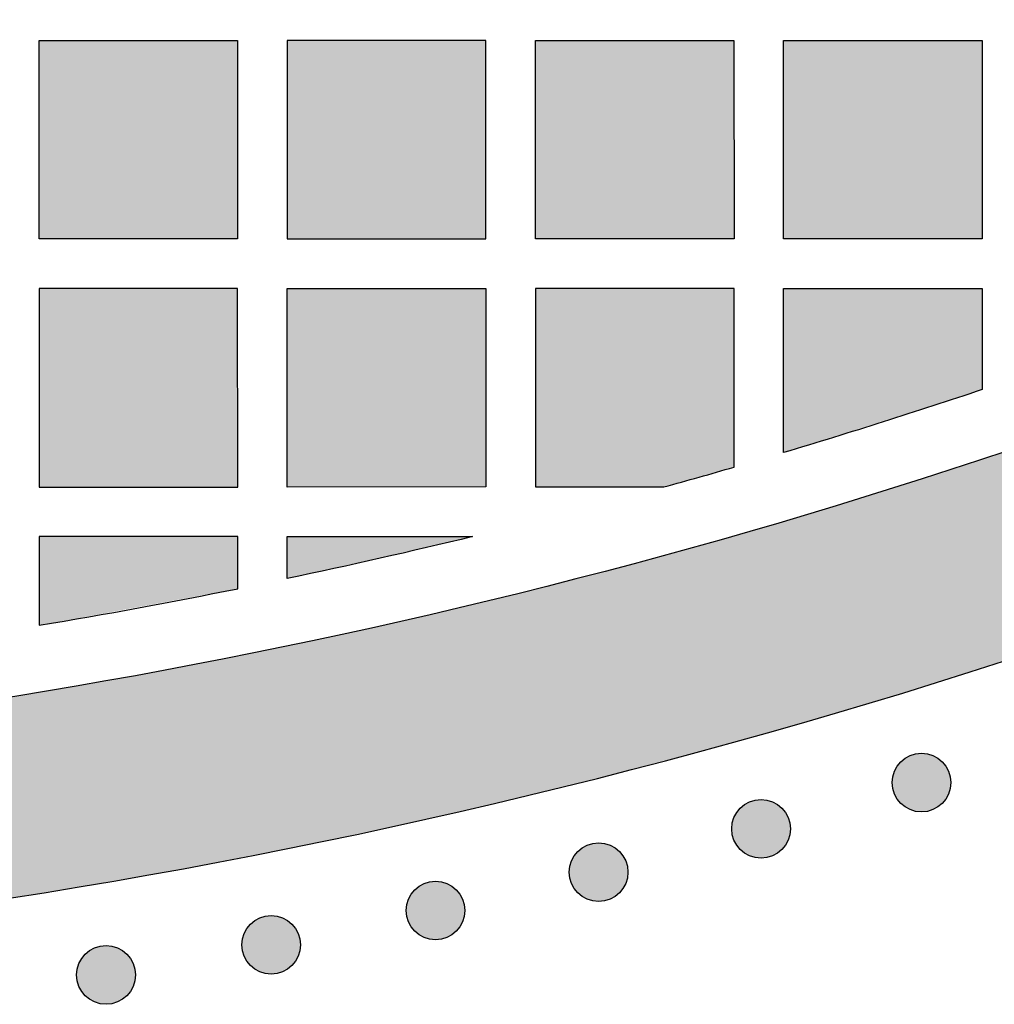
# Model space of a CAD drawing. Header units: millimetres. Extents: x -3873 to -97, y 912 to 4165.
# Tile 388 of 656: x -1595 to -1536, y 2518 to 2578. Entities that reach past the tile are written whole.
import ezdxf

# ---------------------------------------------------------------- set-up
doc = ezdxf.new("R2010")
doc.units = ezdxf.units.MM
doc.layers.add('pattern', color=7, linetype='Continuous', true_color=0x000000)

msp = doc.modelspace()

# ---------------------------------------------------------------- hatches: boundary and pattern name
at = {"layer": 'pattern'}
for points in [[(-1434.745, 2603.343), (-1440.608, 2599.19), (-1446.567, 2595.14), (-1452.618, 2591.194), (-1458.759, 2587.356), (-1464.987, 2583.629), (-1471.298, 2580.015), (-1477.691, 2576.518), (-1484.162, 2573.14), (-1490.707, 2569.883), (-1497.323, 2566.75), (-1504.007, 2563.744), (-1510.754, 2560.865), (-1517.561, 2558.117), (-1524.425, 2555.501), (-1531.341, 2553.018), (-1538.306, 2550.671), (-1545.316, 2548.461), (-1552.366, 2546.389), (-1559.452, 2544.455), (-1566.571, 2542.662), (-1573.718, 2541.009), (-1580.889, 2539.497), (-1588.08, 2538.127), (-1595.287, 2536.899), (-1602.505, 2535.813), (-1609.73, 2534.869), (-1616.959, 2534.066), (-1624.187, 2533.405), (-1631.41, 2532.884), (-1638.624, 2532.504), (-1645.825, 2532.263), (-1653.008, 2532.16), (-1653.008, 2520.16), (-1644.613, 2520.29), (-1636.193, 2520.603), (-1627.753, 2521.1), (-1619.299, 2521.784), (-1610.838, 2522.656), (-1602.375, 2523.716), (-1593.916, 2524.966), (-1585.469, 2526.405), (-1577.038, 2528.033), (-1568.632, 2529.852), (-1560.255, 2531.859), (-1551.915, 2534.055), (-1543.617, 2536.439), (-1535.369, 2539.008), (-1527.175, 2541.762), (-1519.044, 2544.699), (-1510.979, 2547.817), (-1502.988, 2551.112), (-1495.077, 2554.584), (-1487.251, 2558.227), (-1479.515, 2562.041), (-1471.875, 2566.02), (-1464.337, 2570.162), (-1456.906, 2574.463), (-1449.586, 2578.918), (-1442.382, 2583.523), (-1435.298, 2588.274), (-1428.34, 2593.167), (-1421.51, 2598.196), (-1414.813, 2603.356), (-1408.253, 2608.643), (-1401.832, 2614.052), (-1403.975, 2613.744), (-1406.115, 2613.387), (-1408.249, 2612.98), (-1410.376, 2612.524), (-1412.495, 2612.019), (-1414.603, 2611.464), (-1416.698, 2610.861), (-1418.78, 2610.21), (-1420.847, 2609.512), (-1422.896, 2608.766), (-1424.927, 2607.973), (-1426.937, 2607.135), (-1428.925, 2606.252), (-1430.89, 2605.325), (-1432.831, 2604.355)], [(-1581.413, 2564.621), (-1593.413, 2564.62), (-1593.414, 2576.62), (-1581.414, 2576.621)], [(-1566.414, 2576.622), (-1578.414, 2576.621), (-1578.413, 2564.621), (-1566.413, 2564.622)], [(-1551.413, 2564.623), (-1563.413, 2564.623), (-1563.414, 2576.622), (-1551.414, 2576.623)], [(-1536.413, 2564.625), (-1548.413, 2564.624), (-1548.414, 2576.623), (-1536.414, 2576.624)], [(-1593.412, 2549.62), (-1581.412, 2549.621), (-1581.413, 2561.621), (-1593.413, 2561.62)], [(-1578.413, 2561.621), (-1566.413, 2561.622), (-1566.412, 2549.622), (-1578.412, 2549.621)], [(-1555.648, 2549.623), (-1551.412, 2550.823), (-1551.413, 2561.623), (-1563.412, 2561.622), (-1563.412, 2549.622)], [(-1536.412, 2555.512), (-1548.412, 2551.705), (-1548.413, 2561.624), (-1536.413, 2561.625)], [(-1581.411, 2543.472), (-1581.412, 2546.621), (-1593.411, 2546.62), (-1593.411, 2541.26)], [(-1567.212, 2546.622), (-1578.411, 2544.089), (-1578.411, 2546.621)], [(-1541.339, 2530.496), (-1541.311, 2530.468), (-1541.282, 2530.441), (-1541.252, 2530.414), (-1541.222, 2530.388), (-1541.19, 2530.362), (-1541.158, 2530.337), (-1541.124, 2530.312), (-1541.09, 2530.288), (-1541.055, 2530.265), (-1541.019, 2530.242), (-1540.983, 2530.22), (-1540.946, 2530.199), (-1540.908, 2530.178), (-1540.869, 2530.159), (-1540.83, 2530.14), (-1540.789, 2530.122), (-1540.749, 2530.105), (-1540.707, 2530.089), (-1540.665, 2530.074), (-1540.623, 2530.06), (-1540.58, 2530.047), (-1540.537, 2530.034), (-1540.493, 2530.024), (-1540.448, 2530.014), (-1540.404, 2530.005), (-1540.359, 2529.997), (-1540.313, 2529.991), (-1540.268, 2529.986), (-1540.222, 2529.981), (-1540.177, 2529.978), (-1540.131, 2529.977), (-1540.085, 2529.976), (-1540.039, 2529.977), (-1539.993, 2529.978), (-1539.947, 2529.981), (-1539.901, 2529.986), (-1539.856, 2529.991), (-1539.811, 2529.997), (-1539.766, 2530.005), (-1539.721, 2530.014), (-1539.677, 2530.024), (-1539.633, 2530.035), (-1539.59, 2530.047), (-1539.547, 2530.06), (-1539.504, 2530.074), (-1539.462, 2530.089), (-1539.421, 2530.105), (-1539.38, 2530.122), (-1539.34, 2530.14), (-1539.301, 2530.159), (-1539.262, 2530.179), (-1539.224, 2530.199), (-1539.187, 2530.22), (-1539.15, 2530.242), (-1539.114, 2530.265), (-1539.079, 2530.288), (-1539.045, 2530.313), (-1539.012, 2530.337), (-1538.98, 2530.362), (-1538.948, 2530.388), (-1538.917, 2530.414), (-1538.887, 2530.441), (-1538.858, 2530.468), (-1538.83, 2530.496), (-1538.803, 2530.524), (-1538.775, 2530.553), (-1538.749, 2530.583), (-1538.723, 2530.614), (-1538.697, 2530.645), (-1538.672, 2530.678), (-1538.647, 2530.711), (-1538.623, 2530.745), (-1538.599, 2530.78), (-1538.577, 2530.816), (-1538.555, 2530.852), (-1538.533, 2530.89), (-1538.513, 2530.928), (-1538.493, 2530.966), (-1538.474, 2531.006), (-1538.456, 2531.046), (-1538.439, 2531.087), (-1538.423, 2531.128), (-1538.408, 2531.17), (-1538.394, 2531.212), (-1538.381, 2531.255), (-1538.369, 2531.299), (-1538.358, 2531.343), (-1538.348, 2531.387), (-1538.339, 2531.432), (-1538.332, 2531.477), (-1538.325, 2531.522), (-1538.32, 2531.567), (-1538.316, 2531.613), (-1538.313, 2531.659), (-1538.311, 2531.705), (-1538.311, 2531.75), (-1538.311, 2531.796), (-1538.313, 2531.842), (-1538.316, 2531.888), (-1538.32, 2531.934), (-1538.325, 2531.979), (-1538.332, 2532.024), (-1538.339, 2532.069), (-1538.348, 2532.114), (-1538.358, 2532.158), (-1538.369, 2532.202), (-1538.381, 2532.246), (-1538.394, 2532.289), (-1538.408, 2532.331), (-1538.423, 2532.373), (-1538.44, 2532.414), (-1538.457, 2532.455), (-1538.475, 2532.495), (-1538.493, 2532.535), (-1538.513, 2532.573), (-1538.534, 2532.611), (-1538.555, 2532.649), (-1538.577, 2532.685), (-1538.6, 2532.721), (-1538.623, 2532.756), (-1538.647, 2532.79), (-1538.672, 2532.823), (-1538.697, 2532.856), (-1538.723, 2532.887), (-1538.749, 2532.918), (-1538.776, 2532.948), (-1538.803, 2532.977), (-1538.83, 2533.005), (-1538.859, 2533.033), (-1538.888, 2533.06), (-1538.917, 2533.086), (-1538.948, 2533.113), (-1538.98, 2533.138), (-1539.012, 2533.164), (-1539.046, 2533.188), (-1539.08, 2533.212), (-1539.115, 2533.236), (-1539.15, 2533.259), (-1539.187, 2533.281), (-1539.224, 2533.302), (-1539.262, 2533.322), (-1539.301, 2533.342), (-1539.34, 2533.361), (-1539.38, 2533.379), (-1539.421, 2533.396), (-1539.462, 2533.412), (-1539.504, 2533.427), (-1539.547, 2533.441), (-1539.59, 2533.454), (-1539.633, 2533.466), (-1539.677, 2533.477), (-1539.721, 2533.487), (-1539.766, 2533.496), (-1539.811, 2533.503), (-1539.856, 2533.51), (-1539.902, 2533.515), (-1539.947, 2533.519), (-1539.993, 2533.522), (-1540.039, 2533.524), (-1540.085, 2533.525), (-1540.131, 2533.524), (-1540.177, 2533.522), (-1540.223, 2533.519), (-1540.268, 2533.515), (-1540.314, 2533.51), (-1540.359, 2533.503), (-1540.404, 2533.496), (-1540.449, 2533.487), (-1540.493, 2533.477), (-1540.537, 2533.466), (-1540.58, 2533.454), (-1540.623, 2533.441), (-1540.666, 2533.427), (-1540.708, 2533.412), (-1540.749, 2533.396), (-1540.79, 2533.379), (-1540.83, 2533.361), (-1540.869, 2533.342), (-1540.908, 2533.322), (-1540.946, 2533.302), (-1540.983, 2533.28), (-1541.02, 2533.258), (-1541.055, 2533.236), (-1541.09, 2533.212), (-1541.124, 2533.188), (-1541.158, 2533.164), (-1541.19, 2533.138), (-1541.222, 2533.113), (-1541.253, 2533.086), (-1541.282, 2533.06), (-1541.311, 2533.032), (-1541.34, 2533.005), (-1541.367, 2532.977), (-1541.394, 2532.948), (-1541.421, 2532.918), (-1541.447, 2532.887), (-1541.473, 2532.855), (-1541.498, 2532.823), (-1541.523, 2532.79), (-1541.547, 2532.756), (-1541.57, 2532.721), (-1541.593, 2532.685), (-1541.615, 2532.648), (-1541.636, 2532.611), (-1541.657, 2532.573), (-1541.677, 2532.534), (-1541.695, 2532.495), (-1541.713, 2532.455), (-1541.73, 2532.414), (-1541.746, 2532.373), (-1541.762, 2532.331), (-1541.776, 2532.288), (-1541.789, 2532.245), (-1541.801, 2532.202), (-1541.812, 2532.158), (-1541.822, 2532.114), (-1541.83, 2532.069), (-1541.838, 2532.024), (-1541.844, 2531.979), (-1541.85, 2531.933), (-1541.854, 2531.888), (-1541.857, 2531.842), (-1541.859, 2531.796), (-1541.859, 2531.75), (-1541.859, 2531.704), (-1541.857, 2531.658), (-1541.854, 2531.613), (-1541.85, 2531.567), (-1541.844, 2531.522), (-1541.838, 2531.476), (-1541.83, 2531.431), (-1541.821, 2531.387), (-1541.812, 2531.342), (-1541.801, 2531.298), (-1541.789, 2531.255), (-1541.776, 2531.212), (-1541.761, 2531.17), (-1541.746, 2531.128), (-1541.73, 2531.086), (-1541.713, 2531.046), (-1541.695, 2531.005), (-1541.676, 2530.966), (-1541.657, 2530.927), (-1541.636, 2530.889), (-1541.615, 2530.852), (-1541.593, 2530.815), (-1541.57, 2530.78), (-1541.547, 2530.745), (-1541.523, 2530.711), (-1541.498, 2530.677), (-1541.473, 2530.645), (-1541.447, 2530.613), (-1541.421, 2530.583), (-1541.394, 2530.553), (-1541.367, 2530.524)], [(-1551.033, 2527.7), (-1551.005, 2527.672), (-1550.976, 2527.645), (-1550.946, 2527.618), (-1550.916, 2527.592), (-1550.884, 2527.566), (-1550.852, 2527.541), (-1550.818, 2527.517), (-1550.784, 2527.492), (-1550.749, 2527.469), (-1550.714, 2527.446), (-1550.677, 2527.424), (-1550.64, 2527.403), (-1550.602, 2527.383), (-1550.563, 2527.363), (-1550.524, 2527.344), (-1550.484, 2527.326), (-1550.443, 2527.309), (-1550.401, 2527.293), (-1550.36, 2527.278), (-1550.317, 2527.264), (-1550.274, 2527.251), (-1550.231, 2527.239), (-1550.187, 2527.228), (-1550.142, 2527.218), (-1550.098, 2527.209), (-1550.053, 2527.201), (-1550.008, 2527.195), (-1549.962, 2527.19), (-1549.916, 2527.186), (-1549.871, 2527.183), (-1549.825, 2527.181), (-1549.779, 2527.18), (-1549.733, 2527.181), (-1549.687, 2527.183), (-1549.641, 2527.186), (-1549.596, 2527.19), (-1549.55, 2527.195), (-1549.505, 2527.202), (-1549.46, 2527.209), (-1549.415, 2527.218), (-1549.371, 2527.228), (-1549.327, 2527.239), (-1549.284, 2527.251), (-1549.241, 2527.264), (-1549.198, 2527.278), (-1549.156, 2527.293), (-1549.115, 2527.309), (-1549.074, 2527.326), (-1549.034, 2527.344), (-1548.995, 2527.363), (-1548.956, 2527.383), (-1548.918, 2527.403), (-1548.881, 2527.424), (-1548.844, 2527.446), (-1548.808, 2527.469), (-1548.773, 2527.493), (-1548.739, 2527.517), (-1548.706, 2527.541), (-1548.674, 2527.567), (-1548.642, 2527.592), (-1548.611, 2527.619), (-1548.581, 2527.645), (-1548.552, 2527.672), (-1548.524, 2527.7), (-1548.497, 2527.728), (-1548.47, 2527.757), (-1548.443, 2527.787), (-1548.417, 2527.818), (-1548.391, 2527.849), (-1548.366, 2527.882), (-1548.341, 2527.915), (-1548.317, 2527.949), (-1548.294, 2527.984), (-1548.271, 2528.02), (-1548.249, 2528.056), (-1548.227, 2528.094), (-1548.207, 2528.132), (-1548.187, 2528.17), (-1548.169, 2528.21), (-1548.151, 2528.25), (-1548.134, 2528.291), (-1548.117, 2528.332), (-1548.102, 2528.374), (-1548.088, 2528.416), (-1548.075, 2528.459), (-1548.063, 2528.503), (-1548.052, 2528.547), (-1548.042, 2528.591), (-1548.034, 2528.636), (-1548.026, 2528.681), (-1548.019, 2528.726), (-1548.014, 2528.771), (-1548.01, 2528.817), (-1548.007, 2528.863), (-1548.005, 2528.909), (-1548.005, 2528.955), (-1548.005, 2529.001), (-1548.007, 2529.046), (-1548.01, 2529.092), (-1548.014, 2529.138), (-1548.019, 2529.183), (-1548.026, 2529.229), (-1548.034, 2529.274), (-1548.042, 2529.318), (-1548.052, 2529.363), (-1548.063, 2529.406), (-1548.075, 2529.45), (-1548.088, 2529.493), (-1548.102, 2529.535), (-1548.118, 2529.577), (-1548.134, 2529.619), (-1548.151, 2529.659), (-1548.169, 2529.699), (-1548.187, 2529.739), (-1548.207, 2529.778), (-1548.228, 2529.816), (-1548.249, 2529.853), (-1548.271, 2529.889), (-1548.294, 2529.925), (-1548.317, 2529.96), (-1548.341, 2529.994), (-1548.366, 2530.027), (-1548.391, 2530.06), (-1548.417, 2530.091), (-1548.443, 2530.122), (-1548.47, 2530.152), (-1548.497, 2530.181), (-1548.524, 2530.209), (-1548.553, 2530.237), (-1548.582, 2530.264), (-1548.612, 2530.291), (-1548.642, 2530.317), (-1548.674, 2530.343), (-1548.706, 2530.368), (-1548.74, 2530.393), (-1548.774, 2530.417), (-1548.809, 2530.44), (-1548.844, 2530.463), (-1548.881, 2530.485), (-1548.918, 2530.506), (-1548.956, 2530.527), (-1548.995, 2530.546), (-1549.034, 2530.565), (-1549.074, 2530.583), (-1549.115, 2530.6), (-1549.156, 2530.616), (-1549.198, 2530.631), (-1549.241, 2530.645), (-1549.284, 2530.658), (-1549.327, 2530.67), (-1549.371, 2530.681), (-1549.416, 2530.691), (-1549.46, 2530.7), (-1549.505, 2530.708), (-1549.55, 2530.714), (-1549.596, 2530.719), (-1549.642, 2530.724), (-1549.687, 2530.726), (-1549.733, 2530.728), (-1549.779, 2530.729), (-1549.825, 2530.728), (-1549.871, 2530.726), (-1549.917, 2530.723), (-1549.962, 2530.719), (-1550.008, 2530.714), (-1550.053, 2530.708), (-1550.098, 2530.7), (-1550.143, 2530.691), (-1550.187, 2530.681), (-1550.231, 2530.67), (-1550.274, 2530.658), (-1550.317, 2530.645), (-1550.36, 2530.631), (-1550.402, 2530.616), (-1550.443, 2530.6), (-1550.484, 2530.583), (-1550.524, 2530.565), (-1550.563, 2530.546), (-1550.602, 2530.526), (-1550.64, 2530.506), (-1550.677, 2530.485), (-1550.714, 2530.463), (-1550.75, 2530.44), (-1550.784, 2530.416), (-1550.819, 2530.392), (-1550.852, 2530.368), (-1550.884, 2530.342), (-1550.916, 2530.317), (-1550.947, 2530.29), (-1550.977, 2530.264), (-1551.006, 2530.237), (-1551.034, 2530.209), (-1551.061, 2530.181), (-1551.088, 2530.152), (-1551.115, 2530.122), (-1551.141, 2530.091), (-1551.167, 2530.06), (-1551.192, 2530.027), (-1551.217, 2529.994), (-1551.241, 2529.96), (-1551.264, 2529.925), (-1551.287, 2529.889), (-1551.309, 2529.853), (-1551.33, 2529.815), (-1551.351, 2529.777), (-1551.371, 2529.739), (-1551.389, 2529.699), (-1551.407, 2529.659), (-1551.424, 2529.618), (-1551.44, 2529.577), (-1551.456, 2529.535), (-1551.47, 2529.493), (-1551.483, 2529.45), (-1551.495, 2529.406), (-1551.506, 2529.362), (-1551.516, 2529.318), (-1551.524, 2529.273), (-1551.532, 2529.228), (-1551.538, 2529.183), (-1551.544, 2529.138), (-1551.548, 2529.092), (-1551.551, 2529.046), (-1551.553, 2529), (-1551.553, 2528.954), (-1551.553, 2528.908), (-1551.551, 2528.863), (-1551.548, 2528.817), (-1551.544, 2528.771), (-1551.538, 2528.726), (-1551.532, 2528.68), (-1551.524, 2528.635), (-1551.516, 2528.591), (-1551.506, 2528.547), (-1551.495, 2528.503), (-1551.483, 2528.459), (-1551.47, 2528.416), (-1551.456, 2528.374), (-1551.44, 2528.332), (-1551.424, 2528.29), (-1551.407, 2528.25), (-1551.389, 2528.21), (-1551.37, 2528.17), (-1551.351, 2528.131), (-1551.33, 2528.093), (-1551.309, 2528.056), (-1551.287, 2528.02), (-1551.264, 2527.984), (-1551.241, 2527.949), (-1551.217, 2527.915), (-1551.192, 2527.882), (-1551.167, 2527.849), (-1551.141, 2527.818), (-1551.115, 2527.787), (-1551.088, 2527.757), (-1551.061, 2527.728)], [(-1560.85, 2525.08), (-1560.822, 2525.052), (-1560.793, 2525.025), (-1560.763, 2524.998), (-1560.732, 2524.972), (-1560.7, 2524.946), (-1560.668, 2524.921), (-1560.635, 2524.897), (-1560.6, 2524.872), (-1560.566, 2524.849), (-1560.53, 2524.826), (-1560.493, 2524.804), (-1560.456, 2524.783), (-1560.418, 2524.763), (-1560.379, 2524.743), (-1560.34, 2524.724), (-1560.3, 2524.706), (-1560.259, 2524.689), (-1560.218, 2524.673), (-1560.176, 2524.658), (-1560.133, 2524.644), (-1560.09, 2524.631), (-1560.047, 2524.619), (-1560.003, 2524.608), (-1559.959, 2524.598), (-1559.914, 2524.589), (-1559.869, 2524.581), (-1559.824, 2524.575), (-1559.778, 2524.57), (-1559.733, 2524.566), (-1559.687, 2524.563), (-1559.641, 2524.561), (-1559.595, 2524.56), (-1559.549, 2524.561), (-1559.503, 2524.563), (-1559.457, 2524.566), (-1559.412, 2524.57), (-1559.366, 2524.575), (-1559.321, 2524.582), (-1559.276, 2524.589), (-1559.232, 2524.598), (-1559.187, 2524.608), (-1559.143, 2524.619), (-1559.1, 2524.631), (-1559.057, 2524.644), (-1559.014, 2524.658), (-1558.972, 2524.673), (-1558.931, 2524.689), (-1558.89, 2524.706), (-1558.85, 2524.724), (-1558.811, 2524.743), (-1558.772, 2524.763), (-1558.734, 2524.783), (-1558.697, 2524.804), (-1558.66, 2524.826), (-1558.625, 2524.849), (-1558.59, 2524.873), (-1558.556, 2524.897), (-1558.522, 2524.921), (-1558.49, 2524.947), (-1558.458, 2524.972), (-1558.428, 2524.999), (-1558.398, 2525.025), (-1558.369, 2525.052), (-1558.34, 2525.08), (-1558.313, 2525.108), (-1558.286, 2525.137), (-1558.259, 2525.167), (-1558.233, 2525.198), (-1558.207, 2525.229), (-1558.182, 2525.262), (-1558.157, 2525.295), (-1558.133, 2525.329), (-1558.11, 2525.364), (-1558.087, 2525.4), (-1558.065, 2525.436), (-1558.044, 2525.474), (-1558.023, 2525.512), (-1558.004, 2525.55), (-1557.985, 2525.59), (-1557.967, 2525.63), (-1557.95, 2525.671), (-1557.934, 2525.712), (-1557.919, 2525.754), (-1557.904, 2525.796), (-1557.891, 2525.839), (-1557.879, 2525.883), (-1557.868, 2525.927), (-1557.859, 2525.971), (-1557.85, 2526.016), (-1557.842, 2526.061), (-1557.836, 2526.106), (-1557.83, 2526.151), (-1557.826, 2526.197), (-1557.823, 2526.243), (-1557.822, 2526.289), (-1557.821, 2526.335), (-1557.822, 2526.381), (-1557.823, 2526.426), (-1557.826, 2526.472), (-1557.83, 2526.518), (-1557.836, 2526.563), (-1557.842, 2526.609), (-1557.85, 2526.654), (-1557.859, 2526.698), (-1557.868, 2526.743), (-1557.879, 2526.786), (-1557.891, 2526.83), (-1557.905, 2526.873), (-1557.919, 2526.915), (-1557.934, 2526.957), (-1557.95, 2526.999), (-1557.967, 2527.039), (-1557.985, 2527.079), (-1558.004, 2527.119), (-1558.023, 2527.158), (-1558.044, 2527.196), (-1558.065, 2527.233), (-1558.087, 2527.269), (-1558.11, 2527.305), (-1558.133, 2527.34), (-1558.157, 2527.374), (-1558.182, 2527.407), (-1558.207, 2527.44), (-1558.233, 2527.471), (-1558.259, 2527.502), (-1558.286, 2527.532), (-1558.313, 2527.561), (-1558.341, 2527.589), (-1558.369, 2527.617), (-1558.398, 2527.644), (-1558.428, 2527.671), (-1558.459, 2527.697), (-1558.49, 2527.723), (-1558.523, 2527.748), (-1558.556, 2527.773), (-1558.59, 2527.797), (-1558.625, 2527.82), (-1558.661, 2527.843), (-1558.697, 2527.865), (-1558.734, 2527.886), (-1558.772, 2527.907), (-1558.811, 2527.926), (-1558.851, 2527.945), (-1558.891, 2527.963), (-1558.931, 2527.98), (-1558.973, 2527.996), (-1559.015, 2528.011), (-1559.057, 2528.025), (-1559.1, 2528.038), (-1559.144, 2528.05), (-1559.187, 2528.061), (-1559.232, 2528.071), (-1559.276, 2528.08), (-1559.321, 2528.088), (-1559.367, 2528.094), (-1559.412, 2528.099), (-1559.458, 2528.104), (-1559.504, 2528.106), (-1559.549, 2528.108), (-1559.595, 2528.109), (-1559.641, 2528.108), (-1559.687, 2528.106), (-1559.733, 2528.103), (-1559.779, 2528.099), (-1559.824, 2528.094), (-1559.869, 2528.088), (-1559.914, 2528.08), (-1559.959, 2528.071), (-1560.003, 2528.061), (-1560.047, 2528.05), (-1560.091, 2528.038), (-1560.134, 2528.025), (-1560.176, 2528.011), (-1560.218, 2527.996), (-1560.259, 2527.98), (-1560.3, 2527.963), (-1560.34, 2527.945), (-1560.38, 2527.926), (-1560.418, 2527.906), (-1560.456, 2527.886), (-1560.494, 2527.865), (-1560.53, 2527.843), (-1560.566, 2527.82), (-1560.601, 2527.796), (-1560.635, 2527.772), (-1560.668, 2527.748), (-1560.701, 2527.722), (-1560.732, 2527.697), (-1560.763, 2527.67), (-1560.793, 2527.644), (-1560.822, 2527.617), (-1560.85, 2527.589), (-1560.877, 2527.561), (-1560.905, 2527.532), (-1560.931, 2527.502), (-1560.958, 2527.471), (-1560.983, 2527.44), (-1561.009, 2527.407), (-1561.033, 2527.374), (-1561.057, 2527.34), (-1561.081, 2527.305), (-1561.103, 2527.269), (-1561.125, 2527.233), (-1561.147, 2527.195), (-1561.167, 2527.157), (-1561.187, 2527.119), (-1561.206, 2527.079), (-1561.224, 2527.039), (-1561.241, 2526.998), (-1561.257, 2526.957), (-1561.272, 2526.915), (-1561.286, 2526.873), (-1561.299, 2526.83), (-1561.311, 2526.786), (-1561.322, 2526.742), (-1561.332, 2526.698), (-1561.341, 2526.653), (-1561.348, 2526.608), (-1561.355, 2526.563), (-1561.36, 2526.518), (-1561.364, 2526.472), (-1561.367, 2526.426), (-1561.369, 2526.38), (-1561.37, 2526.334), (-1561.369, 2526.288), (-1561.367, 2526.243), (-1561.364, 2526.197), (-1561.36, 2526.151), (-1561.355, 2526.106), (-1561.348, 2526.06), (-1561.341, 2526.015), (-1561.332, 2525.971), (-1561.322, 2525.927), (-1561.311, 2525.883), (-1561.299, 2525.839), (-1561.286, 2525.796), (-1561.272, 2525.754), (-1561.257, 2525.712), (-1561.241, 2525.67), (-1561.224, 2525.63), (-1561.206, 2525.59), (-1561.187, 2525.55), (-1561.167, 2525.511), (-1561.147, 2525.473), (-1561.125, 2525.436), (-1561.103, 2525.4), (-1561.081, 2525.364), (-1561.057, 2525.329), (-1561.033, 2525.295), (-1561.008, 2525.262), (-1560.983, 2525.229), (-1560.957, 2525.198), (-1560.931, 2525.167), (-1560.904, 2525.137), (-1560.877, 2525.108)], [(-1570.714, 2522.766), (-1570.685, 2522.739), (-1570.656, 2522.711), (-1570.626, 2522.685), (-1570.596, 2522.658), (-1570.564, 2522.633), (-1570.532, 2522.607), (-1570.498, 2522.583), (-1570.464, 2522.559), (-1570.429, 2522.535), (-1570.394, 2522.513), (-1570.357, 2522.491), (-1570.32, 2522.469), (-1570.282, 2522.449), (-1570.243, 2522.429), (-1570.204, 2522.41), (-1570.164, 2522.392), (-1570.123, 2522.375), (-1570.082, 2522.359), (-1570.04, 2522.344), (-1569.997, 2522.33), (-1569.954, 2522.317), (-1569.911, 2522.305), (-1569.867, 2522.294), (-1569.822, 2522.284), (-1569.778, 2522.275), (-1569.733, 2522.268), (-1569.688, 2522.261), (-1569.642, 2522.256), (-1569.596, 2522.252), (-1569.551, 2522.249), (-1569.505, 2522.247), (-1569.459, 2522.247), (-1569.413, 2522.247), (-1569.367, 2522.249), (-1569.321, 2522.252), (-1569.276, 2522.256), (-1569.23, 2522.261), (-1569.185, 2522.268), (-1569.14, 2522.275), (-1569.095, 2522.284), (-1569.051, 2522.294), (-1569.007, 2522.305), (-1568.964, 2522.317), (-1568.921, 2522.33), (-1568.878, 2522.344), (-1568.836, 2522.359), (-1568.795, 2522.376), (-1568.754, 2522.393), (-1568.714, 2522.41), (-1568.675, 2522.429), (-1568.636, 2522.449), (-1568.598, 2522.47), (-1568.561, 2522.491), (-1568.524, 2522.513), (-1568.488, 2522.536), (-1568.454, 2522.559), (-1568.419, 2522.583), (-1568.386, 2522.608), (-1568.354, 2522.633), (-1568.322, 2522.659), (-1568.291, 2522.685), (-1568.261, 2522.712), (-1568.232, 2522.739), (-1568.204, 2522.766), (-1568.177, 2522.794), (-1568.15, 2522.824), (-1568.123, 2522.853), (-1568.097, 2522.884), (-1568.071, 2522.916), (-1568.046, 2522.948), (-1568.021, 2522.981), (-1567.997, 2523.016), (-1567.974, 2523.051), (-1567.951, 2523.086), (-1567.929, 2523.123), (-1567.908, 2523.16), (-1567.887, 2523.198), (-1567.867, 2523.237), (-1567.849, 2523.276), (-1567.831, 2523.316), (-1567.814, 2523.357), (-1567.798, 2523.398), (-1567.782, 2523.44), (-1567.768, 2523.483), (-1567.755, 2523.526), (-1567.743, 2523.569), (-1567.732, 2523.613), (-1567.722, 2523.657), (-1567.714, 2523.702), (-1567.706, 2523.747), (-1567.7, 2523.792), (-1567.694, 2523.838), (-1567.69, 2523.883), (-1567.687, 2523.929), (-1567.685, 2523.975), (-1567.685, 2524.021), (-1567.685, 2524.067), (-1567.687, 2524.113), (-1567.69, 2524.159), (-1567.694, 2524.204), (-1567.7, 2524.25), (-1567.706, 2524.295), (-1567.714, 2524.34), (-1567.722, 2524.385), (-1567.732, 2524.429), (-1567.743, 2524.473), (-1567.755, 2524.516), (-1567.768, 2524.559), (-1567.782, 2524.602), (-1567.798, 2524.644), (-1567.814, 2524.685), (-1567.831, 2524.726), (-1567.849, 2524.766), (-1567.868, 2524.805), (-1567.887, 2524.844), (-1567.908, 2524.882), (-1567.929, 2524.919), (-1567.951, 2524.956), (-1567.974, 2524.991), (-1567.997, 2525.026), (-1568.021, 2525.06), (-1568.046, 2525.094), (-1568.071, 2525.126), (-1568.097, 2525.158), (-1568.123, 2525.189), (-1568.15, 2525.218), (-1568.177, 2525.247), (-1568.205, 2525.276), (-1568.233, 2525.303), (-1568.262, 2525.33), (-1568.292, 2525.357), (-1568.322, 2525.383), (-1568.354, 2525.409), (-1568.386, 2525.434), (-1568.42, 2525.459), (-1568.454, 2525.483), (-1568.489, 2525.506), (-1568.524, 2525.529), (-1568.561, 2525.551), (-1568.598, 2525.572), (-1568.636, 2525.593), (-1568.675, 2525.612), (-1568.714, 2525.631), (-1568.754, 2525.649), (-1568.795, 2525.666), (-1568.837, 2525.682), (-1568.878, 2525.697), (-1568.921, 2525.712), (-1568.964, 2525.725), (-1569.007, 2525.737), (-1569.051, 2525.748), (-1569.096, 2525.758), (-1569.14, 2525.766), (-1569.185, 2525.774), (-1569.23, 2525.78), (-1569.276, 2525.786), (-1569.322, 2525.79), (-1569.367, 2525.793), (-1569.413, 2525.795), (-1569.459, 2525.795), (-1569.505, 2525.795), (-1569.551, 2525.793), (-1569.597, 2525.79), (-1569.642, 2525.786), (-1569.688, 2525.78), (-1569.733, 2525.774), (-1569.778, 2525.766), (-1569.823, 2525.757), (-1569.867, 2525.748), (-1569.911, 2525.737), (-1569.954, 2525.725), (-1569.997, 2525.711), (-1570.04, 2525.697), (-1570.082, 2525.682), (-1570.123, 2525.666), (-1570.164, 2525.649), (-1570.204, 2525.631), (-1570.243, 2525.612), (-1570.282, 2525.593), (-1570.32, 2525.572), (-1570.357, 2525.551), (-1570.394, 2525.529), (-1570.43, 2525.506), (-1570.465, 2525.483), (-1570.499, 2525.459), (-1570.532, 2525.434), (-1570.564, 2525.409), (-1570.596, 2525.383), (-1570.627, 2525.357), (-1570.657, 2525.33), (-1570.686, 2525.303), (-1570.714, 2525.275), (-1570.741, 2525.247), (-1570.768, 2525.218), (-1570.795, 2525.188), (-1570.821, 2525.158), (-1570.847, 2525.126), (-1570.872, 2525.093), (-1570.897, 2525.06), (-1570.921, 2525.026), (-1570.944, 2524.991), (-1570.967, 2524.955), (-1570.989, 2524.919), (-1571.011, 2524.882), (-1571.031, 2524.844), (-1571.051, 2524.805), (-1571.069, 2524.766), (-1571.087, 2524.725), (-1571.104, 2524.685), (-1571.121, 2524.643), (-1571.136, 2524.601), (-1571.15, 2524.559), (-1571.163, 2524.516), (-1571.175, 2524.472), (-1571.186, 2524.429), (-1571.196, 2524.384), (-1571.204, 2524.34), (-1571.212, 2524.295), (-1571.219, 2524.249), (-1571.224, 2524.204), (-1571.228, 2524.158), (-1571.231, 2524.113), (-1571.233, 2524.067), (-1571.233, 2524.021), (-1571.233, 2523.975), (-1571.231, 2523.929), (-1571.228, 2523.883), (-1571.224, 2523.837), (-1571.219, 2523.792), (-1571.212, 2523.747), (-1571.204, 2523.702), (-1571.196, 2523.657), (-1571.186, 2523.613), (-1571.175, 2523.569), (-1571.163, 2523.525), (-1571.15, 2523.482), (-1571.136, 2523.44), (-1571.12, 2523.398), (-1571.104, 2523.357), (-1571.087, 2523.316), (-1571.069, 2523.276), (-1571.051, 2523.236), (-1571.031, 2523.198), (-1571.01, 2523.16), (-1570.989, 2523.122), (-1570.967, 2523.086), (-1570.944, 2523.05), (-1570.921, 2523.015), (-1570.897, 2522.981), (-1570.872, 2522.948), (-1570.847, 2522.916), (-1570.821, 2522.884), (-1570.795, 2522.853), (-1570.768, 2522.823), (-1570.741, 2522.794)], [(-1580.646, 2520.689), (-1580.618, 2520.662), (-1580.589, 2520.635), (-1580.559, 2520.608), (-1580.528, 2520.582), (-1580.497, 2520.556), (-1580.464, 2520.531), (-1580.431, 2520.506), (-1580.397, 2520.482), (-1580.362, 2520.459), (-1580.326, 2520.436), (-1580.29, 2520.414), (-1580.252, 2520.393), (-1580.214, 2520.372), (-1580.176, 2520.352), (-1580.136, 2520.334), (-1580.096, 2520.316), (-1580.055, 2520.299), (-1580.014, 2520.283), (-1579.972, 2520.267), (-1579.93, 2520.253), (-1579.887, 2520.24), (-1579.843, 2520.228), (-1579.799, 2520.217), (-1579.755, 2520.207), (-1579.71, 2520.199), (-1579.665, 2520.191), (-1579.62, 2520.185), (-1579.575, 2520.179), (-1579.529, 2520.175), (-1579.483, 2520.172), (-1579.437, 2520.17), (-1579.391, 2520.17), (-1579.346, 2520.17), (-1579.3, 2520.172), (-1579.254, 2520.175), (-1579.208, 2520.179), (-1579.163, 2520.185), (-1579.117, 2520.191), (-1579.073, 2520.199), (-1579.028, 2520.208), (-1578.984, 2520.217), (-1578.94, 2520.228), (-1578.896, 2520.24), (-1578.853, 2520.253), (-1578.811, 2520.268), (-1578.769, 2520.283), (-1578.727, 2520.299), (-1578.687, 2520.316), (-1578.647, 2520.334), (-1578.607, 2520.353), (-1578.568, 2520.372), (-1578.53, 2520.393), (-1578.493, 2520.414), (-1578.457, 2520.436), (-1578.421, 2520.459), (-1578.386, 2520.482), (-1578.352, 2520.506), (-1578.319, 2520.531), (-1578.286, 2520.556), (-1578.255, 2520.582), (-1578.224, 2520.608), (-1578.194, 2520.635), (-1578.165, 2520.662), (-1578.137, 2520.69), (-1578.109, 2520.718), (-1578.082, 2520.747), (-1578.055, 2520.777), (-1578.029, 2520.807), (-1578.003, 2520.839), (-1577.978, 2520.871), (-1577.954, 2520.905), (-1577.93, 2520.939), (-1577.906, 2520.974), (-1577.883, 2521.01), (-1577.861, 2521.046), (-1577.84, 2521.083), (-1577.82, 2521.121), (-1577.8, 2521.16), (-1577.781, 2521.199), (-1577.763, 2521.24), (-1577.746, 2521.28), (-1577.73, 2521.322), (-1577.715, 2521.364), (-1577.701, 2521.406), (-1577.688, 2521.449), (-1577.676, 2521.492), (-1577.665, 2521.536), (-1577.655, 2521.581), (-1577.646, 2521.625), (-1577.639, 2521.67), (-1577.632, 2521.716), (-1577.627, 2521.761), (-1577.623, 2521.807), (-1577.62, 2521.852), (-1577.618, 2521.898), (-1577.617, 2521.944), (-1577.618, 2521.99), (-1577.62, 2522.036), (-1577.623, 2522.082), (-1577.627, 2522.128), (-1577.632, 2522.173), (-1577.639, 2522.218), (-1577.646, 2522.263), (-1577.655, 2522.308), (-1577.665, 2522.352), (-1577.676, 2522.396), (-1577.688, 2522.439), (-1577.701, 2522.482), (-1577.715, 2522.525), (-1577.73, 2522.567), (-1577.746, 2522.608), (-1577.763, 2522.649), (-1577.781, 2522.689), (-1577.8, 2522.728), (-1577.82, 2522.767), (-1577.84, 2522.805), (-1577.862, 2522.842), (-1577.884, 2522.879), (-1577.906, 2522.915), (-1577.93, 2522.95), (-1577.954, 2522.984), (-1577.978, 2523.017), (-1578.004, 2523.049), (-1578.029, 2523.081), (-1578.056, 2523.112), (-1578.082, 2523.142), (-1578.11, 2523.171), (-1578.137, 2523.199), (-1578.165, 2523.226), (-1578.194, 2523.254), (-1578.224, 2523.28), (-1578.255, 2523.306), (-1578.286, 2523.332), (-1578.319, 2523.357), (-1578.352, 2523.382), (-1578.386, 2523.406), (-1578.421, 2523.43), (-1578.457, 2523.452), (-1578.493, 2523.474), (-1578.531, 2523.496), (-1578.569, 2523.516), (-1578.607, 2523.536), (-1578.647, 2523.555), (-1578.687, 2523.573), (-1578.728, 2523.59), (-1578.769, 2523.606), (-1578.811, 2523.621), (-1578.853, 2523.635), (-1578.896, 2523.648), (-1578.94, 2523.66), (-1578.984, 2523.671), (-1579.028, 2523.681), (-1579.073, 2523.69), (-1579.118, 2523.697), (-1579.163, 2523.704), (-1579.208, 2523.709), (-1579.254, 2523.713), (-1579.3, 2523.716), (-1579.346, 2523.718), (-1579.392, 2523.718), (-1579.438, 2523.718), (-1579.484, 2523.716), (-1579.529, 2523.713), (-1579.575, 2523.709), (-1579.62, 2523.704), (-1579.666, 2523.697), (-1579.711, 2523.69), (-1579.755, 2523.681), (-1579.8, 2523.671), (-1579.843, 2523.66), (-1579.887, 2523.648), (-1579.93, 2523.635), (-1579.972, 2523.621), (-1580.014, 2523.606), (-1580.056, 2523.589), (-1580.096, 2523.572), (-1580.137, 2523.554), (-1580.176, 2523.536), (-1580.215, 2523.516), (-1580.253, 2523.495), (-1580.29, 2523.474), (-1580.326, 2523.452), (-1580.362, 2523.429), (-1580.397, 2523.406), (-1580.431, 2523.382), (-1580.464, 2523.357), (-1580.497, 2523.332), (-1580.528, 2523.306), (-1580.559, 2523.28), (-1580.589, 2523.253), (-1580.618, 2523.226), (-1580.646, 2523.199), (-1580.674, 2523.17), (-1580.701, 2523.141), (-1580.728, 2523.112), (-1580.754, 2523.081), (-1580.78, 2523.049), (-1580.805, 2523.017), (-1580.83, 2522.983), (-1580.854, 2522.949), (-1580.877, 2522.914), (-1580.9, 2522.879), (-1580.922, 2522.842), (-1580.943, 2522.805), (-1580.964, 2522.767), (-1580.983, 2522.728), (-1581.002, 2522.689), (-1581.02, 2522.649), (-1581.037, 2522.608), (-1581.053, 2522.567), (-1581.068, 2522.525), (-1581.082, 2522.482), (-1581.095, 2522.439), (-1581.107, 2522.396), (-1581.118, 2522.352), (-1581.128, 2522.308), (-1581.137, 2522.263), (-1581.145, 2522.218), (-1581.151, 2522.173), (-1581.156, 2522.127), (-1581.161, 2522.082), (-1581.164, 2522.036), (-1581.165, 2521.99), (-1581.166, 2521.944), (-1581.165, 2521.898), (-1581.163, 2521.852), (-1581.161, 2521.806), (-1581.156, 2521.761), (-1581.151, 2521.715), (-1581.145, 2521.67), (-1581.137, 2521.625), (-1581.128, 2521.58), (-1581.118, 2521.536), (-1581.107, 2521.492), (-1581.095, 2521.449), (-1581.082, 2521.406), (-1581.068, 2521.363), (-1581.053, 2521.321), (-1581.037, 2521.28), (-1581.02, 2521.239), (-1581.002, 2521.199), (-1580.983, 2521.16), (-1580.963, 2521.121), (-1580.943, 2521.083), (-1580.922, 2521.046), (-1580.9, 2521.009), (-1580.877, 2520.974), (-1580.853, 2520.939), (-1580.829, 2520.905), (-1580.805, 2520.871), (-1580.78, 2520.839), (-1580.754, 2520.807), (-1580.727, 2520.776), (-1580.701, 2520.747), (-1580.674, 2520.718)], [(-1590.624, 2518.867), (-1590.596, 2518.84), (-1590.567, 2518.812), (-1590.537, 2518.786), (-1590.506, 2518.759), (-1590.475, 2518.734), (-1590.442, 2518.708), (-1590.409, 2518.684), (-1590.375, 2518.66), (-1590.34, 2518.636), (-1590.304, 2518.614), (-1590.268, 2518.592), (-1590.23, 2518.57), (-1590.192, 2518.55), (-1590.154, 2518.53), (-1590.114, 2518.511), (-1590.074, 2518.493), (-1590.033, 2518.476), (-1589.992, 2518.46), (-1589.95, 2518.445), (-1589.908, 2518.431), (-1589.865, 2518.418), (-1589.821, 2518.406), (-1589.777, 2518.395), (-1589.733, 2518.385), (-1589.688, 2518.376), (-1589.643, 2518.369), (-1589.598, 2518.362), (-1589.553, 2518.357), (-1589.507, 2518.353), (-1589.461, 2518.35), (-1589.415, 2518.348), (-1589.369, 2518.348), (-1589.324, 2518.348), (-1589.278, 2518.35), (-1589.232, 2518.353), (-1589.186, 2518.357), (-1589.141, 2518.362), (-1589.096, 2518.369), (-1589.051, 2518.376), (-1589.006, 2518.385), (-1588.962, 2518.395), (-1588.918, 2518.406), (-1588.874, 2518.418), (-1588.831, 2518.431), (-1588.789, 2518.445), (-1588.747, 2518.46), (-1588.705, 2518.476), (-1588.665, 2518.494), (-1588.625, 2518.511), (-1588.585, 2518.53), (-1588.547, 2518.55), (-1588.508, 2518.57), (-1588.471, 2518.592), (-1588.435, 2518.614), (-1588.399, 2518.637), (-1588.364, 2518.66), (-1588.33, 2518.684), (-1588.297, 2518.709), (-1588.264, 2518.734), (-1588.233, 2518.76), (-1588.202, 2518.786), (-1588.172, 2518.813), (-1588.143, 2518.84), (-1588.115, 2518.867), (-1588.087, 2518.895), (-1588.06, 2518.924), (-1588.033, 2518.954), (-1588.007, 2518.985), (-1587.981, 2519.017), (-1587.956, 2519.049), (-1587.932, 2519.082), (-1587.908, 2519.117), (-1587.884, 2519.151), (-1587.861, 2519.187), (-1587.839, 2519.224), (-1587.818, 2519.261), (-1587.798, 2519.299), (-1587.778, 2519.338), (-1587.759, 2519.377), (-1587.741, 2519.417), (-1587.724, 2519.458), (-1587.708, 2519.499), (-1587.693, 2519.541), (-1587.679, 2519.584), (-1587.666, 2519.627), (-1587.654, 2519.67), (-1587.643, 2519.714), (-1587.633, 2519.758), (-1587.624, 2519.803), (-1587.617, 2519.848), (-1587.61, 2519.893), (-1587.605, 2519.939), (-1587.601, 2519.984), (-1587.598, 2520.03), (-1587.596, 2520.076), (-1587.595, 2520.122), (-1587.596, 2520.168), (-1587.598, 2520.214), (-1587.601, 2520.26), (-1587.605, 2520.305), (-1587.61, 2520.351), (-1587.617, 2520.396), (-1587.624, 2520.441), (-1587.633, 2520.486), (-1587.643, 2520.53), (-1587.654, 2520.574), (-1587.666, 2520.617), (-1587.679, 2520.66), (-1587.693, 2520.703), (-1587.708, 2520.745), (-1587.724, 2520.786), (-1587.741, 2520.827), (-1587.759, 2520.867), (-1587.778, 2520.906), (-1587.798, 2520.945), (-1587.818, 2520.983), (-1587.84, 2521.02), (-1587.862, 2521.057), (-1587.884, 2521.092), (-1587.908, 2521.127), (-1587.932, 2521.161), (-1587.956, 2521.195), (-1587.982, 2521.227), (-1588.007, 2521.259), (-1588.034, 2521.289), (-1588.06, 2521.319), (-1588.088, 2521.348), (-1588.115, 2521.377), (-1588.143, 2521.404), (-1588.172, 2521.431), (-1588.202, 2521.458), (-1588.233, 2521.484), (-1588.264, 2521.51), (-1588.297, 2521.535), (-1588.33, 2521.56), (-1588.364, 2521.584), (-1588.399, 2521.607), (-1588.435, 2521.63), (-1588.471, 2521.652), (-1588.509, 2521.673), (-1588.547, 2521.694), (-1588.585, 2521.713), (-1588.625, 2521.732), (-1588.665, 2521.75), (-1588.706, 2521.767), (-1588.747, 2521.783), (-1588.789, 2521.798), (-1588.832, 2521.813), (-1588.875, 2521.826), (-1588.918, 2521.838), (-1588.962, 2521.849), (-1589.006, 2521.858), (-1589.051, 2521.867), (-1589.096, 2521.875), (-1589.141, 2521.881), (-1589.186, 2521.887), (-1589.232, 2521.891), (-1589.278, 2521.894), (-1589.324, 2521.896), (-1589.37, 2521.896), (-1589.416, 2521.896), (-1589.462, 2521.894), (-1589.507, 2521.891), (-1589.553, 2521.887), (-1589.598, 2521.881), (-1589.644, 2521.875), (-1589.689, 2521.867), (-1589.733, 2521.858), (-1589.778, 2521.849), (-1589.822, 2521.838), (-1589.865, 2521.826), (-1589.908, 2521.812), (-1589.95, 2521.798), (-1589.992, 2521.783), (-1590.034, 2521.767), (-1590.074, 2521.75), (-1590.115, 2521.732), (-1590.154, 2521.713), (-1590.193, 2521.694), (-1590.231, 2521.673), (-1590.268, 2521.652), (-1590.304, 2521.63), (-1590.34, 2521.607), (-1590.375, 2521.584), (-1590.409, 2521.56), (-1590.442, 2521.535), (-1590.475, 2521.51), (-1590.507, 2521.484), (-1590.537, 2521.458), (-1590.567, 2521.431), (-1590.596, 2521.404), (-1590.624, 2521.376), (-1590.652, 2521.348), (-1590.679, 2521.319), (-1590.706, 2521.289), (-1590.732, 2521.259), (-1590.758, 2521.227), (-1590.783, 2521.194), (-1590.808, 2521.161), (-1590.832, 2521.127), (-1590.855, 2521.092), (-1590.878, 2521.056), (-1590.9, 2521.02), (-1590.921, 2520.983), (-1590.942, 2520.945), (-1590.961, 2520.906), (-1590.98, 2520.866), (-1590.998, 2520.826), (-1591.015, 2520.786), (-1591.031, 2520.744), (-1591.046, 2520.702), (-1591.06, 2520.66), (-1591.073, 2520.617), (-1591.085, 2520.573), (-1591.096, 2520.53), (-1591.106, 2520.485), (-1591.115, 2520.441), (-1591.123, 2520.396), (-1591.129, 2520.35), (-1591.134, 2520.305), (-1591.139, 2520.259), (-1591.142, 2520.213), (-1591.143, 2520.168), (-1591.144, 2520.122), (-1591.143, 2520.076), (-1591.142, 2520.03), (-1591.139, 2519.984), (-1591.134, 2519.938), (-1591.129, 2519.893), (-1591.123, 2519.848), (-1591.115, 2519.803), (-1591.106, 2519.758), (-1591.096, 2519.714), (-1591.085, 2519.67), (-1591.073, 2519.626), (-1591.06, 2519.583), (-1591.046, 2519.541), (-1591.031, 2519.499), (-1591.015, 2519.458), (-1590.998, 2519.417), (-1590.98, 2519.377), (-1590.961, 2519.337), (-1590.941, 2519.299), (-1590.921, 2519.261), (-1590.9, 2519.223), (-1590.878, 2519.187), (-1590.855, 2519.151), (-1590.831, 2519.116), (-1590.807, 2519.082), (-1590.783, 2519.049), (-1590.758, 2519.016), (-1590.732, 2518.985), (-1590.706, 2518.954), (-1590.679, 2518.924), (-1590.652, 2518.895)]]:
    msp.add_hatch(color=256, dxfattribs=at).paths.add_polyline_path(points, flags=0)

# ---------------------------------------------------------------- linework, layer by layer
for points in [[(-1581.413, 2564.621), (-1593.413, 2564.62), (-1593.414, 2576.62), (-1581.414, 2576.621)], [(-1566.414, 2576.622), (-1578.414, 2576.621), (-1578.413, 2564.621), (-1566.413, 2564.622)], [(-1551.413, 2564.623), (-1563.413, 2564.623), (-1563.414, 2576.622), (-1551.414, 2576.623)], [(-1536.413, 2564.625), (-1548.413, 2564.624), (-1548.414, 2576.623), (-1536.414, 2576.624)], [(-1593.412, 2549.62), (-1581.412, 2549.621), (-1581.413, 2561.621), (-1593.413, 2561.62)], [(-1578.413, 2561.621), (-1566.413, 2561.622), (-1566.412, 2549.622), (-1578.412, 2549.621)]]:
    msp.add_lwpolyline(points, close=True, dxfattribs=at)
for points in [[(-1551.412, 2550.823), (-1551.413, 2561.623), (-1563.412, 2561.622), (-1563.412, 2549.622), (-1555.648, 2549.623)], [(-1548.412, 2551.705), (-1548.413, 2561.624), (-1536.413, 2561.625), (-1536.412, 2555.512)], [(-1581.411, 2543.472), (-1581.412, 2546.621), (-1593.411, 2546.62), (-1593.411, 2541.26)], [(-1578.411, 2544.089), (-1578.411, 2546.621), (-1567.212, 2546.622)]]:
    msp.add_lwpolyline(points, dxfattribs=at)
for centre in [(-1540.085, 2531.75), (-1549.779, 2528.955), (-1559.595, 2526.335), (-1569.459, 2524.021), (-1579.392, 2521.944), (-1589.37, 2520.122)]:
    msp.add_circle(centre, 1.774, dxfattribs=at)
for radius, start, end in [(387.7, 270.26416, 310.72828), (371.7, 285.47027, 286.14897), (371.7, 279.50562, 281.38656)]:
    msp.add_arc((-1654.795, 2907.856), radius, start, end, dxfattribs=at)
at = {"layer": 'pattern', "extrusion": (0, 0, -1)}
for radius, start, end in [(375.7, 234.147, 269.72755), (371.7, 251.42835, 253.36897), (371.7, 256.37133, 258.14129)]:
    msp.add_arc((1654.795, 2907.856), radius, start, end, dxfattribs=at)

doc.saveas('drawing.dxf')
